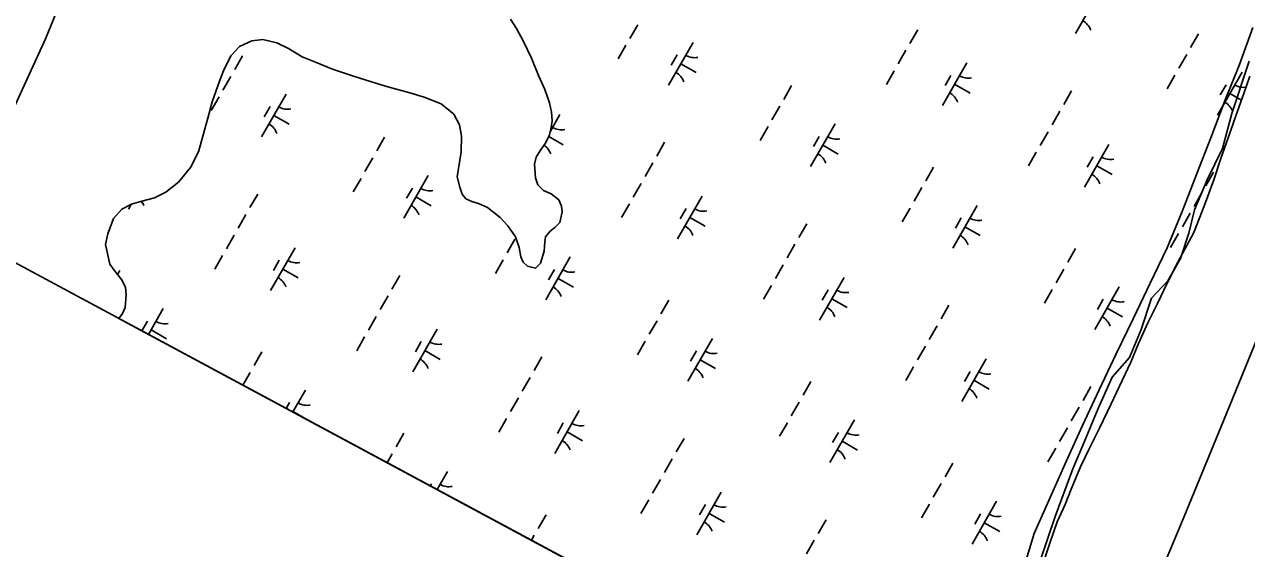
# Model space of a CAD drawing. Extents: x 3930721 to 3950824, y 220441 to 242861.
# Drawn here: x 3936242 to 3937483, y 224864 to 225396 of the extents above; entities that cross this region are included whole.
import ezdxf

# ---------------------------------------------------------------- set-up
doc = ezdxf.new("R2010")
doc.units = 0
for name, color, linetype in [('V-GRID-FRAM', 7, 'Continuous'), ('V-RIVR-EDGE', 7, 'Continuous'), ('V-RRAP-FSHR', 7, 'Continuous'), ('V-TOPO-DPTH', 7, 'Continuous'), ('V-TOPO-MINR', 7, 'Continuous'), ('V-TOPO-SHOR', 7, 'Continuous'), ('V-WETL-SWMP', 7, 'Continuous')]:
    doc.layers.add(name, color=color, linetype=linetype)

msp = doc.modelspace()

# ---------------------------------------------------------------- linework, layer by layer
at = {"layer": 'V-GRID-FRAM'}
msp.add_lwpolyline([(3948829, 235080.9), (3941569.4, 222286.8), (3934009.8, 226348.1), (3941449.6, 239338.6), (3948829, 235080.9)], dxfattribs=at)
at = {"layer": 'V-RIVR-EDGE'}
msp.add_lwpolyline([(3937485.8, 225358.5), (3937468.1, 225305.5), (3937458.7, 225270.1), (3937443.3, 225238.3), (3937430.4, 225207.7), (3937424.5, 225184.1), (3937416.2, 225158.2), (3937403.3, 225135.8), (3937386.8, 225118.1), (3937376.2, 225086.3), (3937364.4, 225058), (3937346.7, 225037.9), (3937332.5, 225006.1), (3937317.2, 224969.6), (3937306.6, 224944.8), (3937288.9, 224896.5), (3937266.5, 224830.5)], dxfattribs=at)
at = {"layer": 'V-RRAP-FSHR'}
msp.add_lwpolyline([(3937255.8, 224841.3), (3937267.4, 224879.2), (3937283.6, 224915.8), (3937299.8, 224952.4), (3937316.6, 224988.7), (3937333.5, 225025), (3937350.7, 225061.6), (3937368, 225097.1), (3937385.3, 225133.2), (3937402.6, 225169.3), (3937417.8, 225206.2), (3937432.3, 225243.5), (3937446.8, 225280.8), (3937461.3, 225318.4), (3937475.9, 225355.3), (3937489.6, 225392.9)], dxfattribs=at)
at = {"layer": 'V-TOPO-DPTH'}
msp.add_lwpolyline([(3937734.6, 225665.3), (3937459.9, 224993.5), (3937419.8, 224896.4), (3937379.1, 224799.5), (3937337.6, 224702.9), (3937295.6, 224606.6), (3937287.2, 224587.4)], dxfattribs=at)
at = {"layer": 'V-TOPO-MINR'}
msp.add_lwpolyline([(3937734.6, 225665.3), (3937459.9, 224993.5), (3937419.8, 224896.4), (3937379.1, 224799.5), (3937337.6, 224702.9), (3937295.6, 224606.6), (3937287.2, 224587.4)], dxfattribs=at)
at = {"layer": 'V-TOPO-SHOR'}
for points in [[(3936232.3, 225314), (3936263, 225381.2), (3936273.7, 225407.8)], [(3936350.5, 225213.6), (3936360.8, 225216.4), (3936373.9, 225220), (3936385.4, 225225.6), (3936398.1, 225236), (3936410.4, 225250.7), (3936418.3, 225266.6), (3936423, 225282.5), (3936428.1, 225300.8), (3936432.4, 225317.5), (3936439.9, 225338.2), (3936443.9, 225349), (3936451.4, 225364.1), (3936460.1, 225373.6), (3936472.8, 225379.2), (3936483.9, 225380.5), (3936498.2, 225377.3), (3936509.8, 225371.4), (3936523.7, 225363.1), (3936537.2, 225357.6), (3936554.7, 225350.4), (3936575.8, 225343.3), (3936594.1, 225337.8), (3936610.8, 225332.7), (3936633.1, 225326.4), (3936647.8, 225322.1), (3936664.9, 225315.4), (3936677.7, 225304.7), (3936683.6, 225294), (3936685.7, 225282.4), (3936685.3, 225266.5), (3936681.4, 225241.1), (3936683.8, 225230.8), (3936686.2, 225223.6), (3936690.2, 225218.9), (3936696.2, 225216.1), (3936702.9, 225214.1), (3936712.1, 225210.2), (3936724.8, 225199.9), (3936732.8, 225191.6), (3936740.4, 225180.5), (3936744.4, 225169.7), (3936746, 225160.2), (3936748.4, 225154.7), (3936752.8, 225150.7), (3936760.7, 225148.7), (3936765.9, 225153.5), (3936769.8, 225165.8), (3936770.2, 225175.4), (3936771, 225180.5), (3936775.3, 225185.7), (3936780.5, 225189.7), (3936785.6, 225194.9), (3936788, 225205.6), (3936787.2, 225211.6), (3936784.4, 225217.9), (3936776.8, 225223.9), (3936768.9, 225227.4), (3936763.3, 225233), (3936760.9, 225240.1), (3936759.7, 225254), (3936761.6, 225261.2), (3936766, 225268.4), (3936771.1, 225275.5), (3936775.1, 225283.9), (3936776.6, 225291.4), (3936777.8, 225298.2), (3936777, 225306.9), (3936775, 225316.5), (3936770.2, 225330), (3936763.8, 225344.2), (3936756.6, 225361.7), (3936748.2, 225379.2), (3936741.4, 225391.9), (3936735.4, 225401.4)], [(3936337.5, 225097.6), (3936341.2, 225102.7), (3936344, 225108.7), (3936345.1, 225121.4), (3936344.3, 225129.3), (3936340.3, 225136.9), (3936332.8, 225146.4), (3936328.4, 225152.7), (3936323.9, 225172.6), (3936326.3, 225183.3), (3936332.2, 225198.8), (3936340.5, 225208.4), (3936350.5, 225213.6)]]:
    msp.add_lwpolyline(points, dxfattribs=at)
at = {"layer": 'V-WETL-SWMP'}
for p, q in [((3937334.3, 225430.1), (3937309.4, 225386.7)), ((3936273.7, 225407.8), (3936263, 225381.2)), ((3936735.4, 225401.4), (3936741.4, 225391.9)), ((3936741.4, 225391.9), (3936748.2, 225379.2)), ((3936864.7, 225395.7), (3936856.7, 225381.8)), ((3937149.2, 225390.6), (3937141.2, 225376.7)), ((3936263, 225381.2), (3936232.3, 225314)), ((3936472.8, 225379.2), (3936460.1, 225373.6)), ((3936483.9, 225380.5), (3936472.8, 225379.2)), ((3936498.2, 225377.3), (3936483.9, 225380.5)), ((3936509.8, 225371.4), (3936498.2, 225377.3)), ((3936748.2, 225379.2), (3936756.6, 225361.7)), ((3936920.9, 225377.7), (3936896, 225334.3)), ((3937434.3, 225386.3), (3937426.4, 225372.4)), ((3936460.1, 225373.6), (3936451.4, 225364.1)), ((3936523.7, 225363.1), (3936509.8, 225371.4)), ((3936852.7, 225374.8), (3936844.8, 225361)), ((3936904.7, 225365), (3936898.7, 225354.6)), ((3937137.2, 225369.7), (3937129.3, 225355.8)), ((3937422.4, 225365.4), (3937414.4, 225351.6)), ((3936451.4, 225364.1), (3936443.9, 225349)), ((3936463.2, 225364.1), (3936455.2, 225350.2)), ((3936537.2, 225357.6), (3936523.7, 225363.1)), ((3936554.7, 225350.4), (3936537.2, 225357.6)), ((3936756.6, 225361.7), (3936763.8, 225344.2)), ((3936908.4, 225356), (3936924, 225347)), ((3937199.1, 225356.9), (3937174.2, 225313.5)), ((3936443.9, 225349), (3936439.9, 225338.2)), ((3936451.3, 225343.2), (3936443.3, 225329.3)), ((3936575.8, 225343.3), (3936554.7, 225350.4)), ((3936594.1, 225337.8), (3936575.8, 225343.3)), ((3936763.8, 225344.2), (3936770.2, 225330)), ((3937125.3, 225348.9), (3937117.4, 225335)), ((3937182.9, 225344.2), (3937177, 225333.8)), ((3937410.5, 225344.6), (3937402.5, 225330.7)), ((3937478.6, 225347.4), (3937453.7, 225304)), ((3937480.4, 225325.9), (3937486.7, 225343.4)), ((3936439.9, 225338.2), (3936432.4, 225317.5)), ((3936610.8, 225332.7), (3936594.1, 225337.8)), ((3936633.1, 225326.4), (3936610.8, 225332.7)), ((3936770.2, 225330), (3936775, 225316.5)), ((3937020.9, 225333.8), (3937013, 225319.9)), ((3937186.6, 225335.2), (3937202.3, 225326.2)), ((3937305.4, 225328.7), (3937297.5, 225314.8)), ((3937462.5, 225334.8), (3937456.5, 225324.4)), ((3936432.4, 225317.5), (3936428.1, 225300.8)), ((3936439.3, 225322.4), (3936431.4, 225308.5)), ((3936507.4, 225325.2), (3936482.6, 225281.8)), ((3936647.8, 225322.1), (3936633.1, 225326.4)), ((3936664.9, 225315.4), (3936647.8, 225322.1)), ((3936677.7, 225304.7), (3936664.9, 225315.4)), ((3936775, 225316.5), (3936777, 225306.9)), ((3937466.2, 225325.7), (3937478, 225319)), ((3937472.5, 225303.3), (3937480.4, 225325.9)), ((3936491.3, 225312.6), (3936485.3, 225302.2)), ((3936495, 225303.5), (3936510.6, 225294.6)), ((3936683.6, 225294), (3936677.7, 225304.7)), ((3936785.7, 225304.4), (3936775.8, 225287.1)), ((3936777, 225306.9), (3936777.8, 225298.2)), ((3937009, 225313), (3937001, 225299.1)), ((3937293.5, 225307.9), (3937285.6, 225294)), ((3937464.6, 225281), (3937472.5, 225303.3)), ((3936428.1, 225300.8), (3936423, 225282.5)), ((3936685.7, 225282.4), (3936683.6, 225294)), ((3936776.6, 225291.4), (3936775.1, 225283.9)), ((3936777.8, 225298.2), (3936776.6, 225291.4)), ((3936997.1, 225292.2), (3936989.1, 225278.3)), ((3937065.2, 225295), (3937040.3, 225251.6)), ((3936423, 225282.5), (3936418.3, 225266.6)), ((3936607.5, 225281.4), (3936599.6, 225267.5)), ((3936685.3, 225266.5), (3936685.7, 225282.4)), ((3936775.1, 225283.9), (3936771.1, 225275.5)), ((3936774.3, 225282.2), (3936788.9, 225273.8)), ((3937049.1, 225282.3), (3937043.1, 225271.9)), ((3937281.6, 225287.1), (3937273.6, 225273.2)), ((3937457.1, 225259.9), (3937464.6, 225281)), ((3936418.3, 225266.6), (3936410.4, 225250.7)), ((3936681.4, 225241.1), (3936685.3, 225266.5)), ((3936766, 225268.4), (3936761.6, 225261.2)), ((3936771.1, 225275.5), (3936766, 225268.4)), ((3936892, 225276.3), (3936884.1, 225262.4)), ((3937052.8, 225273.3), (3937068.4, 225264.4)), ((3937269.6, 225266.2), (3937261.7, 225252.4)), ((3937343.4, 225274.2), (3937318.6, 225230.8)), ((3936595.6, 225260.6), (3936587.6, 225246.7)), ((3936761.6, 225261.2), (3936759.7, 225254)), ((3936759.7, 225254), (3936760.9, 225240.1)), ((3936880.1, 225255.5), (3936872.1, 225241.6)), ((3937327.3, 225261.6), (3937321.3, 225251.1)), ((3937331, 225252.5), (3937346.6, 225243.6)), ((3937449.6, 225237.2), (3937457.1, 225259.9)), ((3936410.4, 225250.7), (3936398.1, 225236)), ((3936651.8, 225242.6), (3936626.9, 225199.2)), ((3936683.8, 225230.8), (3936681.4, 225241.1)), ((3936760.9, 225240.1), (3936763.3, 225233)), ((3937165.3, 225251.2), (3937157.3, 225237.3)), ((3937449.8, 225246), (3937441.8, 225232.2)), ((3936398.1, 225236), (3936385.4, 225225.6)), ((3936583.7, 225239.7), (3936575.7, 225225.9)), ((3936635.7, 225229.9), (3936629.7, 225219.5)), ((3936686.2, 225223.6), (3936683.8, 225230.8)), ((3936763.3, 225233), (3936768.9, 225227.4)), ((3936868.2, 225234.6), (3936860.2, 225220.7)), ((3937153.3, 225230.3), (3937145.4, 225216.5)), ((3937440.6, 225212.6), (3937449.6, 225237.2)), ((3936360.8, 225216.4), (3936350.5, 225213.6)), ((3936373.9, 225220), (3936360.8, 225216.4)), ((3936385.4, 225225.6), (3936373.9, 225220)), ((3936478.6, 225223.8), (3936470.7, 225210)), ((3936639.4, 225220.9), (3936655, 225211.9)), ((3936690.2, 225218.9), (3936686.2, 225223.6)), ((3936696.2, 225216.1), (3936690.2, 225218.9)), ((3936702.9, 225214.1), (3936696.2, 225216.1)), ((3936768.9, 225227.4), (3936776.8, 225223.9)), ((3936776.8, 225223.9), (3936784.4, 225217.9)), ((3936784.4, 225217.9), (3936787.2, 225211.6)), ((3936930, 225221.8), (3936905.2, 225178.4)), ((3937437.8, 225225.2), (3937429.9, 225211.3)), ((3936340.5, 225208.4), (3936332.2, 225198.8)), ((3936350.5, 225213.6), (3936340.5, 225208.4)), ((3936350.2, 225213.4), (3936347.4, 225208.6)), ((3936466.7, 225203), (3936458.7, 225189.1)), ((3936712.1, 225210.2), (3936702.9, 225214.1)), ((3936724.8, 225199.9), (3936712.1, 225210.2)), ((3936788, 225205.6), (3936785.6, 225194.9)), ((3936787.2, 225211.6), (3936788, 225205.6)), ((3936856.2, 225213.8), (3936848.3, 225199.9)), ((3936913.9, 225209.1), (3936907.9, 225198.7)), ((3937141.4, 225209.5), (3937133.5, 225195.6)), ((3937209.5, 225212.3), (3937184.7, 225168.9)), ((3937425.9, 225204.4), (3937418, 225190.5)), ((3937429.5, 225184.7), (3937440.6, 225212.6)), ((3936332.2, 225198.8), (3936326.3, 225183.3)), ((3936732.8, 225191.6), (3936724.8, 225199.9)), ((3936740.4, 225180.5), (3936732.8, 225191.6)), ((3936785.6, 225194.9), (3936780.5, 225189.7)), ((3936917.6, 225200.1), (3936933.2, 225191.1)), ((3937036.4, 225193.6), (3937028.4, 225179.7)), ((3937193.4, 225199.7), (3937187.4, 225189.3)), ((3937197.1, 225190.6), (3937212.7, 225181.7)), ((3936326.3, 225183.3), (3936323.9, 225172.6)), ((3936454.8, 225182.2), (3936446.8, 225168.3)), ((3936744.4, 225169.7), (3936740.4, 225180.5)), ((3936771, 225180.5), (3936770.2, 225175.4)), ((3936775.3, 225185.7), (3936771, 225180.5)), ((3936780.5, 225189.7), (3936775.3, 225185.7)), ((3937414, 225183.6), (3937406, 225169.7)), ((3937413.3, 225154.5), (3937429.5, 225184.7)), ((3936323.9, 225172.6), (3936328.4, 225152.7)), ((3936516.6, 225169.3), (3936491.7, 225126)), ((3936739.9, 225177.9), (3936732, 225164)), ((3936746, 225160.2), (3936744.4, 225169.7)), ((3936769.8, 225165.8), (3936765.9, 225153.5)), ((3936770.2, 225175.4), (3936769.8, 225165.8)), ((3937024.4, 225172.8), (3937016.5, 225158.9)), ((3937309.6, 225168.5), (3937301.7, 225154.6)), ((3936442.8, 225161.4), (3936434.9, 225147.5)), ((3936500.5, 225156.7), (3936494.5, 225146.3)), ((3936728, 225157.1), (3936720.1, 225143.2)), ((3936748.4, 225154.7), (3936746, 225160.2)), ((3936752.8, 225150.7), (3936748.4, 225154.7)), ((3936765.9, 225153.5), (3936760.7, 225148.7)), ((3936796.1, 225159.9), (3936771.3, 225116.5)), ((3937402.6, 225133.4), (3937413.3, 225154.5)), ((3936328.4, 225152.7), (3936332.8, 225146.4)), ((3936332.8, 225146.4), (3936340.3, 225136.9)), ((3936338.5, 225146.3), (3936336.1, 225142.2)), ((3936504.2, 225147.6), (3936519.8, 225138.7)), ((3936623, 225141.2), (3936615, 225127.3)), ((3936760.7, 225148.7), (3936752.8, 225150.7)), ((3936780, 225147.2), (3936774, 225136.8)), ((3937012.5, 225152), (3937004.6, 225138.1)), ((3937297.7, 225147.7), (3937289.7, 225133.8)), ((3936340.3, 225136.9), (3936344.3, 225129.3)), ((3936344.3, 225129.3), (3936345.1, 225121.4)), ((3936783.7, 225138.2), (3936799.3, 225129.2)), ((3937000.6, 225131.1), (3936992.6, 225117.2)), ((3937074.3, 225139.1), (3937049.5, 225095.7)), ((3937353.9, 225129.7), (3937329, 225086.3)), ((3937392.8, 225112.7), (3937402.6, 225133.4)), ((3936345.1, 225121.4), (3936344, 225108.7)), ((3936611, 225120.4), (3936603.1, 225106.5)), ((3936896.2, 225116.1), (3936888.3, 225102.2)), ((3937058.2, 225126.5), (3937052.2, 225116)), ((3937061.9, 225117.4), (3937077.5, 225108.5)), ((3937285.8, 225126.8), (3937277.8, 225113)), ((3937337.7, 225117), (3937331.8, 225106.6)), ((3936344, 225108.7), (3936341.2, 225102.7)), ((3936382.7, 225107.5), (3936367.8, 225081.3)), ((3937180.7, 225110.9), (3937172.8, 225097.1)), ((3937341.5, 225108), (3937357.1, 225099)), ((3937382.9, 225093.2), (3937392.8, 225112.7)), ((3936341.2, 225102.7), (3936337.5, 225097.6)), ((3936337.5, 225097.6), (3937210.4, 224628.6)), ((3936366.6, 225094.8), (3936361, 225085)), ((3936599.1, 225099.5), (3936591.2, 225085.6)), ((3936884.3, 225095.2), (3936876.3, 225081.4)), ((3937373.4, 225072.1), (3937382.9, 225093.2)), ((3936370.3, 225085.8), (3936385.9, 225076.8)), ((3936587.2, 225078.7), (3936579.2, 225064.8)), ((3936660.9, 225086.7), (3936636.1, 225043.3)), ((3937168.8, 225090.1), (3937160.8, 225076.2)), ((3936644.8, 225074), (3936638.8, 225063.6)), ((3936872.4, 225074.4), (3936864.4, 225060.5)), ((3936940.5, 225077.2), (3936915.6, 225033.8)), ((3937156.9, 225069.3), (3937148.9, 225055.4)), ((3937365.5, 225053), (3937373.4, 225072.1)), ((3936482.8, 225063.6), (3936474.9, 225049.7)), ((3936648.5, 225065), (3936664.1, 225056)), ((3936767.3, 225058.5), (3936759.4, 225044.6)), ((3936924.3, 225064.6), (3936918.4, 225054.2)), ((3936928, 225055.5), (3936943.7, 225046.6)), ((3937218.7, 225056.4), (3937193.8, 225013.1)), ((3936470.9, 225042.8), (3936463.5, 225029.9)), ((3937144.9, 225048.5), (3937137, 225034.6)), ((3937202.5, 225043.8), (3937196.6, 225033.4)), ((3937356.8, 225034.7), (3937365.5, 225053)), ((3936755.4, 225037.7), (3936747.4, 225023.8)), ((3937040.5, 225033.4), (3937032.6, 225019.5)), ((3937206.3, 225034.8), (3937221.9, 225025.8)), ((3937345.3, 225010.1), (3937356.8, 225034.7)), ((3936527.1, 225024.8), (3936514.4, 225002.6)), ((3936743.5, 225016.9), (3936735.5, 225003)), ((3937325.1, 225028.3), (3937317.1, 225014.4)), ((3936510.9, 225012.1), (3936507.6, 225006.2)), ((3937028.6, 225012.6), (3937020.7, 224998.7)), ((3937313.1, 225007.5), (3937305.2, 224993.6)), ((3937333.9, 224986.2), (3937345.3, 225010.1)), ((3936514.6, 225003.1), (3936530.3, 224994.1)), ((3936731.5, 224996), (3936723.6, 224982.1)), ((3936805.3, 225004), (3936780.4, 224960.6)), ((3937016.7, 224991.7), (3937008.7, 224977.9)), ((3937084.8, 224994.6), (3937060, 224951.2)), ((3936627.1, 224981), (3936619.2, 224967.1)), ((3936789.1, 224991.4), (3936783.2, 224980.9)), ((3936792.9, 224982.3), (3936808.5, 224973.4)), ((3937068.7, 224981.9), (3937062.7, 224971.5)), ((3937301.2, 224986.6), (3937293.2, 224972.7)), ((3937323.2, 224965.1), (3937333.9, 224986.2)), ((3936911.7, 224975.8), (3936903.7, 224962)), ((3937072.4, 224972.9), (3937088, 224963.9)), ((3936615.2, 224960.1), (3936610.1, 224951.1)), ((3936899.7, 224955), (3936891.8, 224941.1)), ((3937289.3, 224965.8), (3937281.3, 224951.9)), ((3937314.5, 224946.8), (3937323.2, 224965.1)), ((3936671.4, 224942.1), (3936660.9, 224923.8)), ((3937184.9, 224950.7), (3937176.9, 224936.8)), ((3937305, 224924.1), (3937314.5, 224946.8)), ((3936887.8, 224934.2), (3936879.8, 224920.3)), ((3937173, 224929.9), (3937165, 224916)), ((3936655.3, 224929.5), (3936654.1, 224927.5)), ((3936949.6, 224921.3), (3936924.8, 224878)), ((3937299.1, 224908.6), (3937305, 224924.1)), ((3936875.9, 224913.4), (3936867.9, 224899.5)), ((3936933.5, 224908.7), (3936927.5, 224898.3)), ((3937161, 224909.1), (3937153.1, 224895.2)), ((3937229.2, 224911.9), (3937204.3, 224868.5)), ((3937290.8, 224891.1), (3937299.1, 224908.6)), ((3936771.5, 224898.3), (3936763.5, 224884.4)), ((3936937.2, 224899.7), (3936952.8, 224890.7)), ((3937056, 224893.2), (3937048, 224879.3)), ((3937213, 224899.2), (3937207.1, 224888.8)), ((3937216.7, 224890.2), (3937232.4, 224881.2)), ((3937283.7, 224870.4), (3937290.8, 224891.1)), ((3936759.6, 224877.5), (3936756.7, 224872.4)), ((3937044.1, 224872.4), (3937036.1, 224858.5)), ((3937269.1, 224826.3), (3937283.7, 224870.4))]:
    msp.add_line(p, q, dxfattribs=at)
for centre, start, end in [((3937308.3, 225384.3), 19.4279, 60.9715), ((3936922.4, 225379.8), 239.4279, 280.9715), ((3936894.9, 225331.9), 19.4279, 60.9715), ((3937200.6, 225359), 239.4279, 280.9715), ((3937480.1, 225349.6), 239.4279, 278.2813), ((3937173.1, 225311.1), 19.4279, 60.9715), ((3937452.6, 225301.6), 19.4279, 60.9715), ((3936509, 225327.4), 239.4279, 280.9715), ((3936481.5, 225279.4), 19.4279, 60.9715), ((3936787.2, 225306.6), 239.4279, 280.9715), ((3937066.7, 225297.1), 239.4279, 280.9715), ((3936759.7, 225258.7), 19.4279, 56.1613), ((3937039.2, 225249.2), 19.4279, 60.9715), ((3937344.9, 225276.4), 239.4279, 280.9715), ((3937317.5, 225228.4), 19.4279, 60.9715), ((3936653.3, 225244.7), 239.4279, 280.9715), ((3936346.3, 225206.2), 19.4279, 35.2011), ((3936625.8, 225196.8), 19.4279, 60.9715), ((3936931.5, 225223.9), 239.4279, 280.9715), ((3936904.1, 225176), 19.4279, 60.9715), ((3937211, 225214.5), 239.4279, 280.9715), ((3937183.6, 225166.5), 19.4279, 60.9715), ((3936518.1, 225171.5), 239.4279, 280.9715), ((3936797.6, 225162), 239.4279, 280.9715), ((3936490.7, 225123.6), 19.4279, 60.9715), ((3936770.2, 225114.1), 19.4279, 60.9715), ((3937075.8, 225141.3), 239.4279, 280.9715), ((3937355.4, 225131.8), 239.4279, 280.9715), ((3937048.4, 225093.3), 19.4279, 60.9715), ((3936384.2, 225109.6), 239.4279, 280.9715), ((3937327.9, 225083.9), 19.4279, 60.9715), ((3936662.4, 225088.8), 239.4279, 280.9715), ((3936635, 225040.9), 19.4279, 60.9715), ((3936942, 225079.4), 239.4279, 280.9715), ((3936914.5, 225031.4), 19.4279, 60.9715), ((3937220.2, 225058.6), 239.4279, 280.9715), ((3937192.7, 225010.7), 19.4279, 60.9715), ((3936528.6, 225026.9), 239.4279, 280.9715), ((3936806.8, 225006.2), 239.4279, 280.9715), ((3937086.3, 224996.7), 239.4279, 280.9715), ((3936779.3, 224958.2), 19.4279, 60.9715), ((3937058.9, 224948.8), 19.4279, 60.9715), ((3936672.9, 224944.3), 239.4279, 280.9715), ((3936951.1, 224923.5), 239.4279, 280.9715), ((3937230.7, 224914), 239.4279, 280.9715), ((3936923.7, 224875.6), 19.4279, 60.9715), ((3937203.2, 224866.1), 19.4279, 60.9715)]:
    msp.add_arc(centre, 17.6, start, end, dxfattribs=at)

doc.saveas('drawing.dxf')
